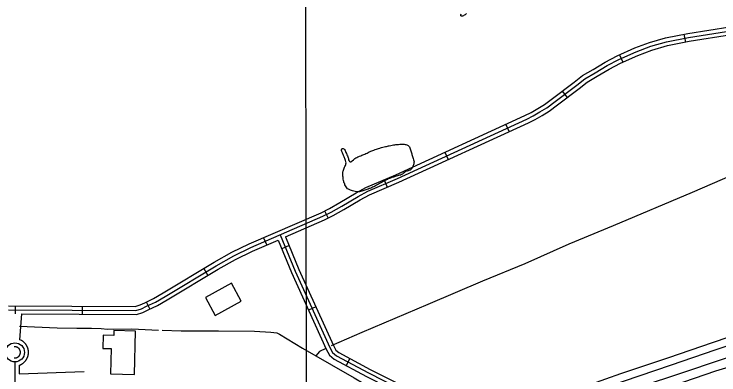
# Model space of a CAD drawing. Extents: x 3329332 to 3367211, y 631066 to 656469.
# Drawn here: x 3358661 to 3361295, y 643028 to 644377 of the extents above; entities that cross this region are included whole.
import ezdxf

# ---------------------------------------------------------------- set-up
doc = ezdxf.new("R2010")
doc.units = 0
for name, color, linetype in [('V-BLDG-OTLN', 7, 'Continuous'), ('V-GRID-MAJR', 7, 'Continuous'), ('V-ROAD-CNTR', 7, 'Continuous'), ('V-TOPO-SHOR', 7, 'Continuous')]:
    doc.layers.add(name, color=color, linetype=linetype)

msp = doc.modelspace()

# ---------------------------------------------------------------- linework, layer by layer
at = {"layer": 'V-BLDG-OTLN'}
for points in [[(3359413, 643250.7), (3359509.9, 643303.9), (3359473, 643371.1), (3359376.1, 643317.8)], [(3359115, 643191.9), (3359034, 643194), (3359033.5, 643175.9), (3358994.3, 643176.9), (3358993, 643127.5), (3359023.3, 643126.7), (3359020.8, 643032.7), (3359110.7, 643030.4)]]:
    msp.add_lwpolyline(points, close=True, dxfattribs=at)
at = {"layer": 'V-GRID-MAJR'}
msp.add_spline([(3359767.9, 636497.8), (3359754.7, 642557.2), (3359741.4, 648618.5), (3359728.2, 654679.9), (3359728.2, 654681.8)], degree=3, dxfattribs=at)
at = {"layer": 'V-ROAD-CNTR'}
for p, q in [((3361163.4, 644302.1), (3361169.4, 644272.7)), ((3360923.1, 644225.1), (3360935.3, 644197.7)), ((3360709.7, 644089.6), (3360727.8, 644065.7)), ((3360498.1, 643964.9), (3360510.6, 643937.6)), ((3360270.8, 643860.7), (3360283.3, 643833.5)), ((3360043.4, 643757.6), (3360055.3, 643730.1)), ((3359821.4, 643641.3), (3359835.1, 643614.6)), ((3359593.3, 643541.3), (3359605.3, 643513.8)), ((3359688.8, 643511.6), (3359661.1, 643500.1)), ((3359369.6, 643426), (3359385.1, 643400.3)), ((3358665, 643286.8), (3358664.9, 643256.8)), ((3358915, 643285.6), (3358914.9, 643255.6)), ((3359155, 643300.9), (3359167.9, 643273.9)), ((3359788.6, 643282.9), (3359761.3, 643270.6)), ((3359916, 643089.5), (3359901.9, 643063))]:
    msp.add_line(p, q, dxfattribs=at)
for points in [[(3358640.4, 643271.9), (3359115.8, 643269.6), (3359136.9, 643275.7), (3359155.9, 643284.7), (3359189.5, 643300.8), (3359226, 643321.9), (3359415.7, 643436.2), (3359481.9, 643473.6), (3359545.8, 643504.3), (3359815.1, 643621.2), (3359846.2, 643637.1), (3359886.3, 643659.3), (3359947.2, 643695.6), (3359982.4, 643714.9), (3360093.2, 643762.8), (3360576.7, 643984.4), (3360601, 643996.6), (3360626.2, 644011.3), (3360651.7, 644027.2), (3360682.5, 644050.2), (3360763.3, 644111.4), (3360793.9, 644135.2), (3360832.1, 644157.6), (3360877, 644185), (3360920.6, 644207.6), (3360986.2, 644236.8), (3361040, 644257), (3361099.3, 644274), (3361181, 644290.4), (3361496.1, 644340.3)], [(3358640.6, 643286.9), (3359113.8, 643284.6), (3359131.6, 643289.8), (3359149.4, 643298.3), (3359182.5, 643314.1), (3359218.4, 643334.9), (3359408.1, 643449.2), (3359474.9, 643486.9), (3359539.6, 643518), (3359808.7, 643634.8), (3359839.2, 643650.4), (3359878.8, 643672.3), (3359939.8, 643708.7), (3359975.8, 643728.4), (3360087, 643776.5), (3360570.2, 643997.9), (3360593.8, 644009.7), (3360618.4, 644024.2), (3360643.3, 644039.6), (3360673.5, 644062.2), (3360754.1, 644123.3), (3360785.5, 644147.7), (3360824.4, 644170.4), (3360869.6, 644198.1), (3360914.1, 644221.1), (3360980.5, 644250.7), (3361035.3, 644271.2), (3361095.8, 644288.6), (3361178.3, 644305.1), (3361492.1, 644354.9)], [(3359675.4, 643544.2), (3359821.5, 643607.7), (3359853.3, 643623.9), (3359893.8, 643646.3), (3359954.6, 643682.6), (3359989, 643701.4), (3360099.3, 643749.1), (3360583.2, 643970.8), (3360608.1, 643983.4), (3360633.9, 643998.5), (3360660.2, 644014.8), (3360691.5, 644038.2), (3360772.4, 644099.5), (3360802.3, 644122.8), (3360839.8, 644144.7), (3360884.3, 644171.9), (3360927.1, 644194.1), (3360991.9, 644222.9), (3361044.7, 644242.7), (3361102.9, 644259.4), (3361183.6, 644275.6), (3361500, 644325.7)], [(3359655.9, 643552.1), (3359711.8, 643416.6), (3359840.7, 643131.1), (3359851.3, 643111.5), (3359865.9, 643099.1), (3359985.3, 643035.7), (3360207.2, 642923.2), (3360244.2, 642899.3), (3360284.5, 642889.9), (3360369.5, 642886.4), (3360404.5, 642883.2), (3360426.4, 642874.7), (3360443.1, 642859), (3360479.2, 642765.4)], [(3359675.4, 643544.2), (3359725.6, 643422.5), (3359854.2, 643137.8), (3359863.1, 643121.1), (3359874.3, 643111.6), (3359992.2, 643049), (3360214.7, 642936.2), (3360250.1, 642913.3), (3360286.5, 642904.8), (3360370.5, 642901.4), (3360407.9, 642897.9), (3360434.5, 642887.6), (3360438.5, 642883.9)], [(3358690.4, 643256.7), (3359117.9, 643254.6), (3359142.3, 643261.6), (3359162.3, 643271.2), (3359196.5, 643287.5), (3359233.6, 643309), (3359423.2, 643423.2), (3359488.8, 643460.3), (3359552.1, 643490.7), (3359647.9, 643532.2)], [(3359647.9, 643532.2), (3359698, 643410.6), (3359827.2, 643124.5), (3359839.4, 643101.9), (3359857.4, 643086.7), (3359978.4, 643022.4), (3360139.8, 642940.6)], [(3358682.9, 643160), (3358690.4, 643256.7)], [(3360437.9, 642883.9), (3360453.4, 642884.8), (3360463, 642885.5), (3360472.5, 642886.4), (3360482, 642887.6), (3360491.5, 642888.9), (3360500.9, 642890.5), (3360510.3, 642892.2), (3360519.7, 642894.2), (3360529, 642896.3), (3360538.3, 642898.7), (3360547.5, 642901.2), (3360556.7, 642903.9), (3360565.8, 642906.9), (3360574.8, 642910), (3360583.8, 642913.3), (3360592.7, 642916.8), (3360602.2, 642920.7), (3360759.8, 642974.2), (3360927.9, 643033.2), (3361107.4, 643093.8), (3361271, 643149.8), (3361454.2, 643211.7)], [(3360460.5, 642855.2), (3360465.6, 642855.6), (3360475.8, 642856.6), (3360485.9, 642857.8), (3360496, 642859.3), (3360506.1, 642860.9), (3360516.1, 642862.8), (3360526.1, 642864.9), (3360536, 642867.2), (3360545.9, 642869.6), (3360555.8, 642872.4), (3360565.6, 642875.3), (3360575.3, 642878.4), (3360584.9, 642881.7), (3360594.5, 642885.2), (3360604, 642889), (3360612.8, 642892.6), (3360769.5, 642945.8), (3360937.7, 643004.8), (3361117.1, 643065.4), (3361280.6, 643121.4), (3361463.6, 643183.2)], [(3358714.2, 643121.1), (3358714, 643122), (3358713.8, 643122.8), (3358713.6, 643123.7), (3358713.4, 643124.6), (3358713.2, 643125.4), (3358713, 643126.2), (3358712.8, 643127.1), (3358712.5, 643128), (3358712.2, 643128.8), (3358711.9, 643129.6), (3358711.6, 643130.4), (3358711.3, 643131.3), (3358711, 643132.1), (3358710.6, 643132.9), (3358710.3, 643133.7), (3358709.9, 643134.5), (3358709.5, 643135.3), (3358709.1, 643136.1), (3358708.7, 643136.9), (3358708.2, 643137.7), (3358707.8, 643138.4), (3358707.4, 643139.2), (3358706.9, 643139.9), (3358706.4, 643140.7), (3358705.9, 643141.4), (3358705.4, 643142.1), (3358704.8, 643142.9), (3358704.3, 643143.5), (3358703.8, 643144.2), (3358703.2, 643144.9), (3358702.6, 643145.6), (3358702.1, 643146.3), (3358701.5, 643146.9), (3358700.9, 643147.5), (3358700.2, 643148.2), (3358699.6, 643148.8), (3358699, 643149.4), (3358698.3, 643150), (3358697.7, 643150.6), (3358697, 643151.2), (3358696.3, 643151.8), (3358695.7, 643152.3), (3358694.9, 643152.9), (3358694.2, 643153.4), (3358693.6, 643153.9), (3358692.8, 643154.4), (3358692.1, 643154.9), (3358691.4, 643155.4), (3358690.6, 643155.8), (3358689.8, 643156.3), (3358689, 643156.8), (3358688.3, 643157.1), (3358682.9, 643160)], [(3358684.6, 643116), (3358684.5, 643116.4), (3358684.4, 643116.8), (3358684.4, 643117.2), (3358684.3, 643117.5), (3358684.2, 643117.8), (3358684.1, 643118.2), (3358684, 643118.5), (3358683.9, 643118.9), (3358683.8, 643119.2), (3358683.7, 643119.5), (3358683.5, 643119.9), (3358683.4, 643120.2), (3358683.3, 643120.5), (3358683.1, 643120.9), (3358683, 643121.2), (3358682.8, 643121.5), (3358682.7, 643121.9), (3358682.5, 643122.2), (3358682.3, 643122.5), (3358682.2, 643122.8), (3358682, 643123.1), (3358681.8, 643123.5), (3358681.6, 643123.7), (3358681.4, 643124), (3358681.2, 643124.3), (3358681, 643124.6), (3358680.8, 643124.9), (3358680.6, 643125.2), (3358680.3, 643125.5), (3358680.1, 643125.8), (3358679.9, 643126), (3358679.7, 643126.3), (3358679.4, 643126.6), (3358679.2, 643126.9), (3358678.9, 643127.1), (3358678.7, 643127.4), (3358678.4, 643127.6), (3358678.1, 643127.8), (3358677.9, 643128.1), (3358677.6, 643128.3), (3358677.3, 643128.6), (3358677, 643128.8), (3358676.8, 643129), (3358676.5, 643129.2), (3358676.1, 643129.5), (3358675.9, 643129.6), (3358675.6, 643129.8), (3358675.3, 643130.1), (3358675, 643130.2), (3358674.7, 643130.4), (3358674.4, 643130.6), (3358674, 643130.8), (3358673.7, 643130.9), (3358673.4, 643131.1), (3358673.1, 643131.3), (3358672.7, 643131.4), (3358672.4, 643131.6), (3358672.1, 643131.7), (3358671.7, 643131.8), (3358671.4, 643132), (3358671.1, 643132.1), (3358670.7, 643132.2), (3358670.4, 643132.3), (3358670.1, 643132.4), (3358669.7, 643132.5), (3358669.4, 643132.6), (3358669, 643132.7), (3358668.6, 643132.8), (3358668.3, 643132.8), (3358668, 643132.9), (3358667.6, 643133), (3358667.2, 643133), (3358666.9, 643133.1), (3358666.5, 643133.1), (3358666.2, 643133.2), (3358665.8, 643133.2), (3358665.5, 643133.2), (3358665.1, 643133.2), (3358664.7, 643133.2), (3358664.4, 643133.2), (3358664, 643133.2), (3358663.6, 643133.2), (3358663.3, 643133.2), (3358662.9, 643133.2), (3358662.5, 643133.2), (3358662.2, 643133.1), (3358661.8, 643133.1), (3358661.5, 643133.1), (3358661.2, 643133), (3358660.8, 643133)], [(3358664.3, 643092), (3358664.4, 643092), (3358664.8, 643092), (3358665.2, 643092), (3358665.6, 643092), (3358665.9, 643092), (3358666.2, 643092.1), (3358666.6, 643092.1), (3358667, 643092.2), (3358667.3, 643092.2), (3358667.7, 643092.3), (3358668, 643092.3), (3358668.4, 643092.4), (3358668.8, 643092.5), (3358669.1, 643092.6), (3358669.4, 643092.6), (3358669.8, 643092.7), (3358670.2, 643092.8), (3358670.5, 643093), (3358670.8, 643093.1), (3358671.2, 643093.2), (3358671.5, 643093.3), (3358671.9, 643093.4), (3358672.2, 643093.6), (3358672.5, 643093.7), (3358672.8, 643093.9), (3358673.2, 643094), (3358673.5, 643094.2), (3358673.8, 643094.3), (3358674.1, 643094.5), (3358674.4, 643094.7), (3358674.8, 643094.9), (3358675.1, 643095.1), (3358675.4, 643095.2), (3358675.6, 643095.4), (3358676, 643095.6), (3358676.3, 643095.8), (3358676.5, 643096), (3358676.8, 643096.3), (3358677.1, 643096.5), (3358677.4, 643096.7), (3358677.7, 643097), (3358677.9, 643097.2), (3358678.2, 643097.4), (3358678.5, 643097.7), (3358678.7, 643097.9), (3358679, 643098.2), (3358679.2, 643098.5), (3358679.5, 643098.7), (3358679.7, 643099), (3358680, 643099.3), (3358680.2, 643099.5), (3358680.4, 643099.8), (3358680.6, 643100.1), (3358680.8, 643100.4), (3358681.1, 643100.7), (3358681.3, 643101), (3358681.5, 643101.2), (3358681.7, 643101.6), (3358681.9, 643101.9), (3358682, 643102.2), (3358682.2, 643102.5), (3358682.4, 643102.9), (3358682.6, 643103.1), (3358682.7, 643103.4), (3358682.9, 643103.8), (3358683, 643104.1), (3358683.2, 643104.4), (3358683.3, 643104.8), (3358683.5, 643105.1), (3358683.6, 643105.4), (3358683.7, 643105.8), (3358683.8, 643106.1), (3358683.9, 643106.5), (3358684, 643106.8), (3358684.1, 643107.1), (3358684.2, 643107.5), (3358684.3, 643107.9), (3358684.4, 643108.2), (3358684.5, 643108.5), (3358684.5, 643108.9), (3358684.6, 643109.3), (3358684.7, 643109.6), (3358684.7, 643110), (3358684.7, 643110.3), (3358684.8, 643110.7), (3358684.8, 643111.1), (3358684.8, 643111.4), (3358684.8, 643111.8), (3358684.9, 643112.2), (3358684.9, 643112.5), (3358684.9, 643112.8), (3358684.9, 643113.2), (3358684.8, 643113.5), (3358684.8, 643113.9), (3358684.8, 643114.3), (3358684.8, 643114.6), (3358684.7, 643115), (3358684.7, 643115.4), (3358684.6, 643115.7), (3358684.6, 643116)], [(3358679.7, 643063.9), (3358686.2, 643067), (3358686.9, 643067.4), (3358687.7, 643067.7), (3358688.5, 643068.2), (3358689.3, 643068.6), (3358690, 643069), (3358690.8, 643069.5), (3358691.5, 643070), (3358692.3, 643070.5), (3358693, 643070.9), (3358693.7, 643071.5), (3358694.5, 643072), (3358695.1, 643072.5), (3358695.8, 643073), (3358696.6, 643073.6), (3358697.2, 643074.2), (3358697.9, 643074.8), (3358698.5, 643075.4), (3358699.2, 643076), (3358699.8, 643076.6), (3358700.4, 643077.2), (3358701, 643077.8), (3358701.7, 643078.5), (3358702.2, 643079.2), (3358702.8, 643079.8), (3358703.4, 643080.5), (3358703.9, 643081.2), (3358704.5, 643081.9), (3358705, 643082.6), (3358705.5, 643083.3), (3358706, 643084), (3358706.5, 643084.8), (3358707, 643085.5), (3358707.5, 643086.3), (3358707.9, 643087), (3358708.4, 643087.8), (3358708.8, 643088.5), (3358709.2, 643089.3), (3358709.6, 643090.1), (3358710, 643090.9), (3358710.4, 643091.7), (3358710.7, 643092.5), (3358711.1, 643093.4), (3358711.4, 643094.2), (3358711.7, 643095), (3358712, 643095.8), (3358712.3, 643096.7), (3358712.6, 643097.5), (3358712.8, 643098.4), (3358713.1, 643099.2), (3358713.3, 643100.1), (3358713.5, 643100.9), (3358713.7, 643101.8), (3358713.9, 643102.7), (3358714, 643103.5), (3358714.2, 643104.4), (3358714.3, 643105.2), (3358714.4, 643106.1), (3358714.6, 643107), (3358714.6, 643107.9), (3358714.7, 643108.7), (3358714.8, 643109.7), (3358714.8, 643110.5), (3358714.9, 643111.4), (3358714.9, 643112.3), (3358714.9, 643113.2), (3358714.8, 643114.1), (3358714.8, 643115), (3358714.8, 643115.8), (3358714.7, 643116.7), (3358714.6, 643117.6), (3358714.5, 643118.4), (3358714.4, 643119.3), (3358714.3, 643120.2), (3358714.2, 643121.1)], [(3358660.9, 643092.3), (3358661.3, 643092.2), (3358661.6, 643092.1), (3358661.9, 643092.1), (3358662.3, 643092.1), (3358662.7, 643092), (3358663, 643092), (3358663.4, 643092), (3358663.8, 643092), (3358664.1, 643092), (3358664.4, 643092)], [(3358675.8, 641250.9), (3358670.5, 641794.1), (3358664.6, 643077)], [(3361137.3, 642993.9), (3361163.3, 643002.6), (3361283.3, 643043.1), (3361386.7, 643075.2)], [(3358679.7, 643063.9), (3358679.8, 643031.9)], [(3358679.8, 643031.9), (3358923, 643041.1)]]:
    msp.add_lwpolyline(points, dxfattribs=at)
msp.add_circle((3358664.2, 643112.6), 35.6, dxfattribs=at)
at = {"layer": 'V-TOPO-SHOR'}
for points in [[(3360352, 644379.1), (3360349, 644376.7), (3360346.1, 644374.6), (3360343.2, 644372.9), (3360340.3, 644370.8), (3360336.7, 644369.4), (3360333.5, 644369.8), (3360330.6, 644371), (3360331, 644374.9), (3360332.2, 644378.1)], [(3359920.4, 643825.8), (3359924.8, 643828.6), (3359929.2, 643832.5), (3359931.7, 643834.9), (3359934.3, 643837), (3359937.6, 643839.5), (3359941.2, 643841.5), (3359945.2, 643843.6), (3359948.8, 643845), (3359952.1, 643846), (3359956.4, 643847.7), (3359960.8, 643849.4), (3359964.4, 643850.8), (3359968, 643852.5), (3359972.3, 643854.2), (3359976, 643855.9), (3359979.9, 643857.6), (3359984.3, 643860.1), (3359988.3, 643862.5), (3359991.2, 643863.9), (3359994.1, 643864.9), (3359998.4, 643866.6), (3360001.7, 643867.6), (3360005.7, 643869), (3360010.4, 643870.7), (3360014.7, 643872.4), (3360019.4, 643873.7), (3360022.7, 643875.1), (3360027.3, 643876.4), (3360030.6, 643877.4), (3360034.2, 643878.4), (3360038.9, 643879.8), (3360044.3, 643881.5), (3360049.4, 643882.1), (3360052.6, 643882.7), (3360055.8, 643883.7), (3360059.8, 643884.4), (3360063.1, 643885), (3360068.5, 643886), (3360074.2, 643887.3), (3360078.9, 643888.3), (3360083.6, 643888.6), (3360087.5, 643889.2), (3360092.2, 643889.5), (3360096.9, 643890.1), (3360101.9, 643890.7), (3360107, 643890.6), (3360111.3, 643890.9), (3360114.9, 643890.8), (3360118.8, 643890.7), (3360122, 643890.3), (3360125.2, 643889.9), (3360128.1, 643888.7), (3360130.9, 643887.2), (3360133.8, 643885.7), (3360136.2, 643883.5), (3360138, 643881), (3360140.4, 643877.7), (3360141.4, 643873.7), (3360142.8, 643869.8), (3360143.8, 643866.2), (3360145.1, 643861.8), (3360146.1, 643858.6), (3360146.8, 643855.3), (3360147.8, 643852.4), (3360148.8, 643848.8), (3360150.2, 643844.5), (3360151.2, 643840.9), (3360152.5, 643836.9), (3360153.9, 643832.2), (3360154.9, 643828.2), (3360155.5, 643824.6), (3360155.1, 643820.7), (3360154.6, 643817.5), (3360153.5, 643814.3), (3360152.4, 643811.1), (3360150.8, 643807.1), (3360149.3, 643804), (3360148.2, 643801.1), (3360146.4, 643798.3), (3360144.2, 643796.2), (3360141.6, 643794.4), (3360138, 643793.4), (3360133.3, 643791.7), (3360130, 643790.3), (3360126.8, 643789.7), (3360123.9, 643788.3), (3360121, 643785.9), (3360118.1, 643783.8), (3360114.8, 643781.3), (3360111.9, 643779.2), (3360108.2, 643777.1), (3360104.6, 643775.4), (3360101.4, 643774.8), (3360097.8, 643773.8), (3360094.2, 643772.8), (3360089.1, 643771.1), (3360085.1, 643770.4), (3360082.2, 643769.4), (3360078.3, 643768.1), (3360075, 643767.1)], [(3360075, 643767.1), (3360070.7, 643765.3), (3360067.4, 643764.3), (3360063.5, 643763), (3360059.5, 643760.9), (3360055.8, 643759.2), (3360052.2, 643757.5), (3360048.2, 643755.4), (3360043.5, 643752.6), (3360040.2, 643750.9), (3360036.6, 643749.2), (3360031.9, 643746.4), (3360026.8, 643743.6), (3360022.8, 643741.6), (3360018.1, 643738.8), (3360015.2, 643737.4), (3360011.2, 643735.3), (3360007.2, 643733.3), (3360004, 643731.5), (3360000.3, 643730.2), (3359996.7, 643728.1), (3359993.8, 643726.7), (3359990.9, 643725.7), (3359987.3, 643724.7), (3359984, 643723), (3359979.7, 643721.2), (3359975.4, 643719.9), (3359972.1, 643718.9), (3359968.5, 643718.2), (3359964.5, 643716.5), (3359960.6, 643715.5), (3359955.5, 643714.2), (3359952.3, 643713.2), (3359948.3, 643712.6), (3359944.3, 643712.3), (3359941.1, 643712.7), (3359935.4, 643713.5), (3359930.4, 643715.4), (3359925.8, 643716.6), (3359921.5, 643718.1), (3359917.6, 643719.3), (3359913.7, 643721.2), (3359910.1, 643722.7), (3359907.3, 643724.5), (3359904.5, 643727.8), (3359901.7, 643731.4), (3359899.2, 643735.8), (3359897.5, 643739.1), (3359896.5, 643742), (3359895.1, 643745.2), (3359893.7, 643748.1), (3359892.7, 643751.4), (3359891.7, 643755.7), (3359891.1, 643760.7), (3359891.2, 643764.3), (3359890.6, 643767.9), (3359889.9, 643771.5), (3359889.3, 643775.1), (3359889, 643778.7), (3359889.1, 643782.7), (3359889.5, 643787), (3359890.6, 643790.5), (3359891.8, 643793.7), (3359893.3, 643797.3), (3359894.4, 643800.9), (3359896.3, 643804.4), (3359897.5, 643807.6), (3359899, 643811.2), (3359900.1, 643814.7), (3359901.3, 643818), (3359901.7, 643821.5), (3359901, 643824.8), (3359899.4, 643830.2), (3359898, 643833.8), (3359897, 643837.1), (3359895.6, 643840), (3359893.9, 643843.2), (3359892.2, 643848.3), (3359890.5, 643851.9), (3359889.1, 643855.2), (3359887.7, 643859.1), (3359886, 643863.5), (3359884.7, 643867.1), (3359884.4, 643870.3), (3359885.5, 643873.2), (3359887.7, 643875.3), (3359890.9, 643874.9), (3359893.8, 643873.7), (3359896.2, 643871.5), (3359898.7, 643867.5), (3359899.7, 643863.9), (3359901, 643859.6), (3359903.5, 643855.6), (3359904.8, 643851.6), (3359906.5, 643847.3), (3359907.9, 643843.3), (3359909.2, 643840), (3359910.3, 643836.8), (3359911.2, 643832.5), (3359912.6, 643829.2), (3359914, 643825.6)], [(3359914, 643825.6), (3359917.5, 643824.4), (3359920.4, 643825.5), (3359920.4, 643825.8)], [(3361344.7, 643774.7), (3361194.8, 643710.3), (3360899.6, 643585.2), (3360734.5, 643516.7), (3360569.3, 643443.1), (3360411.8, 643378.9), (3360207.2, 643292), (3359960.4, 643187), (3359846.2, 643136.5)], [(3360472.5, 642799.3), (3360580.9, 642844.2), (3360787.8, 642913.9), (3361174.8, 643042.3), (3361384.9, 643113.9), (3361558, 643170.3), (3361796.8, 643250.1), (3362004.3, 643321.1), (3362221.4, 643394.4), (3362434.7, 643467.1)], [(3358681.5, 643210.4), (3358822.5, 643204.7), (3358895.9, 643203.4), (3358949.7, 643203.1), (3358986.4, 643202.4), (3359009.7, 643199.5), (3359101.5, 643200.4), (3359200.8, 643196.1)], [(3359214.7, 643195.2), (3359284.9, 643193.3), (3359424.7, 643193.3), (3359559.5, 643192.2), (3359620.2, 643188.5), (3359642.3, 643185), (3359652.9, 643180.4), (3359738.7, 643128.2), (3359788, 643099.8), (3359847.7, 643065.5), (3359931.6, 643017.8), (3360032.4, 642957.8), (3360115, 642908.2)], [(3359826.4, 643127.4), (3359802.2, 643115.8), (3359788, 643099.8)]]:
    msp.add_lwpolyline(points, dxfattribs=at)

doc.saveas('drawing.dxf')
